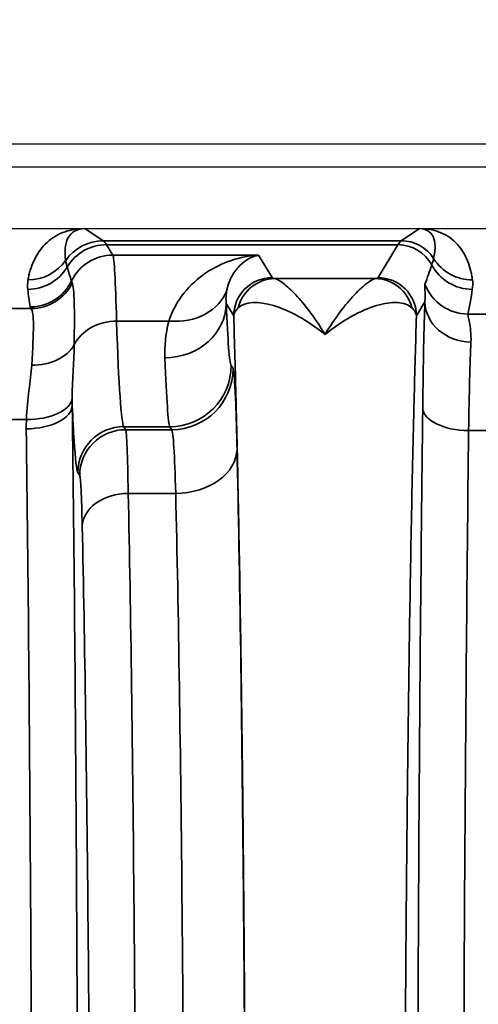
# Model space of a CAD drawing. Header units: millimetres. Extents: x 399 to 6233, y -1870 to 1602.
# Tile 580 of 656: x 5414 to 5420, y 319 to 332. Entities that reach past the tile are written whole.
import ezdxf

# ---------------------------------------------------------------- set-up
doc = ezdxf.new("R2010")
doc.units = ezdxf.units.MM
for name, color, linetype, lineweight in [('AM_5', 3, 'Continuous', 25), ('可見 (ISO)', 7, 'Continuous', 25), ('窄部可見 (ISO)', 7, 'Continuous', 35)]:
    doc.layers.add(name, color=color, linetype=linetype, lineweight=lineweight)
doc.styles.add('尺寸標註', font='romans.shx', dxfattribs={"bigfont": 'CHINESET.SHX'})
doc.dimstyles.new('CNS1$0', dxfattribs={"dimtxt": 2.5, "dimasz": 2.5, "dimexe": 1, "dimexo": 1, "dimgap": 1.5, "dimtad": 1, "dimtoh": 1, "dimdec": 1, "dimdsep": 46, "dimtxsty": '尺寸標註', "dimcen": 0, "dimclrd": 2, "dimclre": 2, "dimclrt": 1, "dimadec": 0, "dimazin": 2, "dimtp": 0.1, "dimtm": 0.1, "dimtfac": 0.71, "dimtdec": 1, "dimtmove": 0, "dimatfit": 0, "dimfxl": 0, "dimlwd": 13, "dimlwe": 13, "dimarcsym": 0})

# ---------------------------------------------------------------- blocks, each defined once
blk = doc.blocks.new('*D297')
at = {"layer": 'AM_5', "color": 2, "lineweight": 13}
for p, q in [((5339.611, 314.595), (5339.611, 341.186)), ((5500.331, 319.807), (5500.331, 341.186)), ((5342.111, 340.186), (5497.831, 340.186))]:
    blk.add_line(p, q, dxfattribs=at)
at = {"layer": 'AM_5', "color": 2, "lineweight": -2}
for points in [[(5342.111, 340.603), (5342.111, 339.77), (5339.611, 340.186)], [(5497.831, 340.603), (5497.831, 339.77), (5500.331, 340.186)]]:
    blk.add_solid(points, dxfattribs=at)
at = {"layer": 'Defpoints', "color": 0, "lineweight": -2}
for p in [(5500.331, 340.186), (5500.331, 318.807), (5339.611, 313.595)]:
    blk.add_point(p, dxfattribs=at)
at = {"layer": 'AM_5', "color": 1, "insert": (5419.971, 342.936), "char_height": 2.5, "attachment_point": 5, "style": '尺寸標註'}
blk.add_mtext('160.7', dxfattribs=at)

msp = doc.modelspace()

# ---------------------------------------------------------------- linework, layer by layer
at = {"layer": '可見 (ISO)'}
for p, q in [((5464.311, 330.095), (5351.311, 330.095)), ((5460.061, 329.795), (5355.561, 329.795)), ((5355.561, 328.995), (5460.061, 328.995)), ((5415.32, 328.345), (5415.32, 328.345)), ((5416.411, 328.345), (5416.411, 328.345)), ((5416.831, 328.345), (5416.831, 328.345))]:
    msp.add_line(p, q, dxfattribs=at)
for points, knots in [([(5414.891, 328.995), (5414.898, 328.995), (5414.906, 328.995), (5414.913, 328.995), (5414.919, 328.995), (5414.924, 328.995), (5414.928, 328.995)], [0.00000000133, 0.00000000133, 0.00000000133, 0.00000000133, 0.00002276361, 0.00002276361, 0.00002276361, 0.00004084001, 0.00004084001, 0.00004084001, 0.00004084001]), ([(5419.294, 328.995), (5419.298, 328.995), (5419.303, 328.995), (5419.309, 328.995), (5419.315, 328.995), (5419.323, 328.995), (5419.33, 328.995)], [-0.00000491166, -0.00000491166, -0.00000491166, -0.00000491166, 0.00001268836, 0.00001268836, 0.00001268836, 0.00003478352, 0.00003478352, 0.00003478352, 0.00003478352])]:
    msp.add_open_spline(points, degree=3, knots=knots, dxfattribs=at)
at = {"layer": '窄部可見 (ISO)'}
for p, q in [((5414.928, 328.995), (5415.167, 328.836)), ((5419.055, 328.836), (5419.294, 328.995)), ((5415.167, 328.836), (5419.055, 328.836)), ((5419.012, 328.784), (5415.21, 328.784)), ((5415.21, 328.784), (5415.292, 328.649)), ((5418.754, 328.354), (5419.012, 328.784)), ((5415.292, 328.649), (5417.192, 328.649)), ((5417.192, 328.649), (5417.369, 328.354)), ((5417.405, 328.341), (5418.718, 328.341)), ((5413.934, 327.95), (5414.224, 327.95)), ((5416.869, 327.854), (5416.771, 328.017)), ((5419.365, 328.04), (5419.254, 327.854)), ((5419.927, 327.879), (5420.195, 327.879)), ((5415.34, 327.787), (5416.022, 327.787)), ((5416.836, 327.208), (5416.86, 327.168)), ((5414.163, 326.504), (5413.962, 326.504)), ((5416.036, 326.408), (5415.435, 326.408)), ((5415.435, 326.408), (5415.459, 326.368)), ((5416.06, 326.368), (5416.036, 326.408)), ((5415.459, 326.368), (5416.06, 326.368)), ((5420.187, 326.357), (5419.935, 326.357)), ((5414.859, 325.769), (5414.835, 325.809)), ((5416.112, 325.537), (5415.492, 325.537))]:
    msp.add_line(p, q, dxfattribs=at)
for centre, major_axis, ratio, start_param, end_param in [((5418.78, 328.152), (-0.641, -0.802), 0.399262, 2.444096, 3.45076), ((5415.167, 328.236), (0.333, 0.499), 0.999683, 0.588111, 1.548236), ((5415.138, 228.802), (0, 100.043), 0.020817, 6.248286, 6.269226), ((5419.085, 228.802), (0, 100.043), 0.020838, 0.01396, 0.034899), ((5419.055, 328.336), (0.277, -0.416), 0.999683, 1.546818, 2.553481), ((5415.21, 328.185), (0.515, 0.309), 0.999172, 1.030857, 2.06212), ((5419.012, 328.285), (0.429, -0.257), 0.999172, 1.028727, 2.110736), ((5414.184, 328.923), (0.591, -0.105), 0.998218, 4.888081, 5.84797), ((5415.292, 328.049), (0.515, 0.309), 0.999172, 1.030857, 2.149979), ((5415.294, 324.535), (0.005, -4.117), 0.020059, 2.481509, 3.103526), ((5419.985, 328.923), (-0.595, -0.075), 0.998245, 0.438747, 1.445107), ((5414.181, 328.8), (0.596, 0.067), 0.99825, 4.600326, 5.631261), ((8274.682, 331.054), (-2860.258, -0.716), 0.046839, 0.013782, 0.015139), ((5418.559, 327.529), (-1.006, -2.097), 0.194686, 2.022352, 2.15293), ((5419.983, 328.8), (-0.594, 0.083), 0.998238, 0.627947, 1.709607), ((5417.405, 327.842), (0.093, 0.491), 0.982985, 0.191158, 1.51992), ((5418.718, 327.842), (-0.093, 0.491), 0.982985, 4.763266, 6.092027), ((5415.056, 327.312), (-0.629, 2.073), 0.310752, 1.035771, 1.153876), ((5414.212, 328.572), (0.593, 0.094), 0.998229, 4.555036, 5.673797), ((5414.224, 328.549), (0.462, 0.383), 0.997094, 4.022529, 5.135982), ((5418.923, 320.711), (-4.172, 7.61), 0.009939, 0.048768, 0.091866), ((5416.022, 328.449), (0.77, -0.217), 0.816863, 4.938539, 6.229754), ((5419.927, 328.478), (-0.588, 0.12), 0.998201, 0.559467, 1.77166), ((5419.206, 327.446), (0.587, 1.898), 0.297416, 5.033605, 5.211679), ((5424.282, 327.978), (-10.07, 0), 0.058758, 0.009209, 0.048451), ((5415.972, 328.017), (0.799, 0.032), 0.886923, 4.676703, 6.237832), ((5416.833, 332.976), (-0.008, 5.773), 0.02317, 2.604404, 3.102879), ((5419.391, 325.363), (-0.007, -3.096), 0.02085, 3.667868, 4.283101), ((5419.965, 328.04), (-0.6, 0.023), 0.876399, 0.0435, 1.604216), ((5415.34, 327.291), (0.6, 0.018), 0.826915, 1.545318, 2.720266), ((5415.441, 334.407), (0, -8.003), 0.022512, 5.68634, 6.248297), ((5414.233, 327.663), (0.599, -0.031), 0.751758, 4.750994, 5.926954), ((5419.991, 325.283), (0.007, 2.58), 0.02502, 0.526295, 1.141522), ((5416.033, 332.818), (0.008, -6.414), 0.020853, 5.746004, 6.244477), ((5416.036, 327.208), (0.686, 0.412), 0.999172, 4.17245, 5.742515), ((5416.06, 327.168), (0.686, 0.412), 0.999172, 4.17245, 5.742515), ((5414.163, 326.814), (0.6, -0.017), 0.516223, 4.726998, 6.223647), ((5414.162, 326.687), (0.6, 0.007), 0.511389, 4.706014, 6.258813), ((5419.935, 326.652), (-0.6, 0.007), 0.49083, 0.024039, 1.576589), ((5415.435, 325.809), (0.515, 0.309), 0.999172, 1.030857, 2.600922), ((5413.701, 313.595), (0, 25), 0.02145, 4.712389, 5.249223), ((5415.459, 325.769), (0.515, 0.309), 0.999172, 1.030857, 2.600922), ((5416.057, 323.368), (0, 3.002), 0.026524, 5.519892, 6.248317), ((5416.112, 326.115), (0.8, 0.018), 0.722333, 4.696582, 6.252897), ((5415.492, 325.104), (-0.6, -0.013), 0.722333, 4.696582, 6.252897)]:
    msp.add_ellipse(centre, major_axis=major_axis, ratio=ratio, start_param=start_param, end_param=end_param, dxfattribs=at)
for points, knots in [([(5414.184, 328.324), (5414.188, 328.347), (5414.192, 328.368), (5414.197, 328.389), (5414.202, 328.41), (5414.208, 328.431), (5414.214, 328.452), (5414.227, 328.494), (5414.243, 328.535), (5414.261, 328.574), (5414.299, 328.656), (5414.348, 328.73), (5414.409, 328.791), (5414.474, 328.857), (5414.552, 328.908), (5414.637, 328.942), (5414.717, 328.974), (5414.803, 328.991), (5414.891, 328.995)], [2.1824074, 2.1824074, 2.1824074, 2.1824074, 2.2367975, 2.2367975, 2.2367975, 2.2916359, 2.2916359, 2.2916359, 2.402879, 2.402879, 2.402879, 2.6334858, 2.6334858, 2.6334858, 2.8796968, 2.8796968, 2.8796968, 3.1108341, 3.1108341, 3.1108341, 3.1108341]), ([(5414.928, 328.995), (5414.878, 328.995), (5414.831, 328.984), (5414.792, 328.961), (5414.755, 328.94), (5414.726, 328.909), (5414.705, 328.868), (5414.685, 328.83), (5414.674, 328.784), (5414.669, 328.734), (5414.667, 328.71), (5414.667, 328.684), (5414.668, 328.659), (5414.668, 328.646), (5414.669, 328.633), (5414.671, 328.62), (5414.672, 328.607), (5414.673, 328.593), (5414.675, 328.579)], [3.1406534, 3.1406534, 3.1406534, 3.1406534, 3.4037713, 3.4037713, 3.4037713, 3.6494301, 3.6494301, 3.6494301, 3.8799624, 3.8799624, 3.8799624, 3.9913262, 3.9913262, 3.9913262, 4.0462634, 4.0462634, 4.0462634, 4.1007779, 4.1007779, 4.1007779, 4.1007779]), ([(5419.33, 328.995), (5419.366, 328.993), (5419.403, 328.989), (5419.438, 328.982), (5419.485, 328.973), (5419.531, 328.96), (5419.574, 328.941), (5419.655, 328.906), (5419.728, 328.854), (5419.788, 328.789), (5419.845, 328.727), (5419.889, 328.653), (5419.922, 328.573), (5419.937, 328.534), (5419.95, 328.494), (5419.961, 328.453), (5419.966, 328.433), (5419.97, 328.412), (5419.974, 328.391), (5419.978, 328.37), (5419.982, 328.347), (5419.985, 328.324)], [0.0321682, 0.0321682, 0.0321682, 0.0321682, 0.1368507, 0.1368507, 0.1368507, 0.2737771, 0.2737771, 0.2737771, 0.5290847, 0.5290847, 0.5290847, 0.7702868, 0.7702868, 0.7702868, 0.8883026, 0.8883026, 0.8883026, 0.9470384, 0.9470384, 0.9470384, 1.0057239, 1.0057239, 1.0057239, 1.0057239]), ([(5414.675, 328.579), (5414.677, 328.565), (5414.681, 328.549), (5414.685, 328.532), (5414.688, 328.52), (5414.692, 328.506), (5414.696, 328.492)], [0, 0, 0, 0, 0.00120001, 0.00120001, 0.00120001, 0.00208952, 0.00208952, 0.00208952, 0.00208952]), ([(5416.022, 327.787), (5416.068, 327.928), (5416.137, 328.048), (5416.22, 328.152), (5416.303, 328.257), (5416.402, 328.345), (5416.506, 328.415), (5416.612, 328.487), (5416.724, 328.541), (5416.84, 328.58), (5416.955, 328.618), (5417.073, 328.641), (5417.192, 328.649)], [0, 0, 0, 0, 0.000755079, 0.000755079, 0.000755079, 0.001517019, 0.001517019, 0.001517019, 0.002289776, 0.002289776, 0.002289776, 0.003053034, 0.003053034, 0.003053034, 0.003053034]), ([(5417.192, 328.649), (5417.108, 328.631), (5417.024, 328.587), (5416.951, 328.514), (5416.95, 328.513), (5416.949, 328.512), (5416.948, 328.511), (5416.911, 328.474), (5416.877, 328.43), (5416.848, 328.377), (5416.819, 328.326), (5416.796, 328.267), (5416.781, 328.199)], [-0.000015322, -0.000015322, -0.000015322, -0.000015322, 0.001547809, 0.001547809, 0.001547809, 0.001566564, 0.001566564, 0.001566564, 0.002347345, 0.002347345, 0.002347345, 0.00311094, 0.00311094, 0.00311094, 0.00311094]), ([(5419.453, 328.519), (5419.458, 328.534), (5419.463, 328.549), (5419.467, 328.562), (5419.471, 328.577), (5419.475, 328.59), (5419.478, 328.603)], [0, 0, 0, 0, 0.001000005, 0.001000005, 0.001000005, 0.002089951, 0.002089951, 0.002089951, 0.002089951]), ([(5417.369, 328.354), (5417.238, 328.354), (5417.108, 328.3), (5417.015, 328.208), (5416.923, 328.115), (5416.869, 327.985), (5416.869, 327.854)], [0, 0, 0, 0, 0.5, 0.5, 0.5, 1, 1, 1, 1]), ([(5417.405, 328.341), (5417.432, 328.335), (5417.471, 328.313), (5417.518, 328.278), (5417.566, 328.242), (5417.621, 328.191), (5417.679, 328.129), (5417.738, 328.067), (5417.8, 327.992), (5417.864, 327.906), (5417.928, 327.82), (5417.995, 327.721), (5418.061, 327.613)], [0, 0, 0, 0, 0.000534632, 0.000534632, 0.000534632, 0.001069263, 0.001069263, 0.001069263, 0.001603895, 0.001603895, 0.001603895, 0.002138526, 0.002138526, 0.002138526, 0.002138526]), ([(5418.061, 327.613), (5418.194, 327.831), (5418.326, 328.004), (5418.502, 328.191), (5418.557, 328.242), (5418.651, 328.313), (5418.69, 328.335), (5418.718, 328.341)], [-0.000011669, -0.000011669, -0.000011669, -0.000011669, 0.001066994, 0.001066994, 0.001606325, 0.001606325, 0.002145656, 0.002145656, 0.002145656, 0.002145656]), ([(5418.754, 328.354), (5418.884, 328.354), (5419.014, 328.3), (5419.107, 328.208), (5419.2, 328.115), (5419.253, 327.985), (5419.254, 327.854)], [0, 0, 0, 0, 0.5, 0.5, 0.5, 1, 1, 1, 1]), ([(5414.761, 328.286), (5414.775, 328.254), (5414.784, 328.167), (5414.787, 328.031), (5414.791, 327.895), (5414.79, 327.706), (5414.787, 327.477)], [0, 0, 0, 0, 0.001126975, 0.001126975, 0.001126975, 0.002257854, 0.002257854, 0.002257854, 0.002257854]), ([(5419.365, 328.04), (5419.37, 328.105), (5419.366, 328.155), (5419.364, 328.193), (5419.364, 328.193), (5419.364, 328.194), (5419.364, 328.195), (5419.362, 328.232), (5419.361, 328.257), (5419.365, 328.268)], [0, 0, 0, 0, 0.000759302, 0.000759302, 0.000759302, 0.000774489, 0.000774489, 0.000774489, 0.001548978, 0.001548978, 0.001548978, 0.001548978]), ([(5414.233, 327.212), (5414.246, 327.427), (5414.255, 327.605), (5414.254, 327.855), (5414.243, 327.93), (5414.224, 327.95)], [0.000931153, 0.000931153, 0.000931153, 0.000931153, 0.001928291, 0.001928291, 0.002925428, 0.002925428, 0.002925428, 0.002925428]), ([(5418.061, 327.613), (5417.826, 327.801), (5417.593, 327.929), (5417.39, 327.989), (5417.186, 328.05), (5417.015, 328.041), (5416.927, 327.958)], [-0.000011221, -0.000011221, -0.000011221, -0.000011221, 0.001104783, 0.001104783, 0.001104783, 0.002220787, 0.002220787, 0.002220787, 0.002220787]), ([(5419.195, 327.958), (5419.151, 328), (5419.086, 328.023), (5419.007, 328.028), (5418.928, 328.033), (5418.834, 328.02), (5418.733, 327.99), (5418.532, 327.93), (5418.297, 327.801), (5418.061, 327.613)], [0, 0, 0, 0, 0.000558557, 0.000558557, 0.000558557, 0.001117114, 0.001117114, 0.001117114, 0.002234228, 0.002234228, 0.002234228, 0.002234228]), ([(5419.254, 327.854), (5419.253, 327.855), (5419.253, 327.858), (5419.253, 327.86), (5419.253, 327.862), (5419.252, 327.865), (5419.252, 327.867), (5419.251, 327.871), (5419.25, 327.876), (5419.248, 327.88), (5419.246, 327.889), (5419.242, 327.897), (5419.237, 327.906), (5419.23, 327.919), (5419.22, 327.932), (5419.209, 327.945), (5419.204, 327.949), (5419.2, 327.954), (5419.195, 327.958)], [-0.00000006, -0.00000006, -0.00000006, -0.00000006, 0.0000256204, 0.0000256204, 0.0000256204, 0.000054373, 0.000054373, 0.000054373, 0.0001119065, 0.0001119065, 0.0001119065, 0.0002272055, 0.0002272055, 0.0002272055, 0.0003997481, 0.0003997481, 0.0003997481, 0.0004597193, 0.0004597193, 0.0004597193, 0.0004597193]), ([(5416.869, 299.335), (5416.879, 299.682), (5416.89, 300.055), (5416.9, 300.444), (5416.901, 300.507), (5416.903, 300.571), (5416.904, 300.636), (5416.916, 301.101), (5416.926, 301.597), (5416.936, 302.115), (5416.946, 302.634), (5416.955, 303.178), (5416.963, 303.748), (5416.972, 304.317), (5416.979, 304.915), (5416.986, 305.531), (5416.989, 305.792), (5416.992, 306.056), (5416.994, 306.323), (5416.998, 306.687), (5417.001, 307.056), (5417.004, 307.432), (5417.01, 308.083), (5417.014, 308.753), (5417.018, 309.438), (5417.025, 310.808), (5417.028, 312.194), (5417.028, 313.595), (5417.028, 314.996), (5417.025, 316.381), (5417.018, 317.751), (5417.012, 318.832), (5417.004, 319.871), (5416.994, 320.867), (5416.992, 321.134), (5416.989, 321.398), (5416.986, 321.658), (5416.979, 322.275), (5416.972, 322.872), (5416.963, 323.442), (5416.955, 324.011), (5416.946, 324.555), (5416.936, 325.074), (5416.926, 325.593), (5416.916, 326.089), (5416.904, 326.553), (5416.903, 326.618), (5416.901, 326.682), (5416.9, 326.746), (5416.89, 327.134), (5416.879, 327.508), (5416.869, 327.854)], [0.026741, 0.026741, 0.026741, 0.026741, 0.0775937, 0.0775937, 0.0775937, 0.0858987, 0.0858987, 0.0858987, 0.1450564, 0.1450564, 0.1450564, 0.2042141, 0.2042141, 0.2042141, 0.2633718, 0.2633718, 0.2633718, 0.2884178, 0.2884178, 0.2884178, 0.3225295, 0.3225295, 0.3225295, 0.3816871, 0.3816871, 0.3816871, 0.5, 0.5, 0.5, 0.6183179, 0.6183179, 0.6183179, 0.7115978, 0.7115978, 0.7115978, 0.7366333, 0.7366333, 0.7366333, 0.795791, 0.795791, 0.795791, 0.8549487, 0.8549487, 0.8549487, 0.9141064, 0.9141064, 0.9141064, 0.9224137, 0.9224137, 0.9224137, 0.9732641, 0.9732641, 0.9732641, 0.9732641]), ([(5419.254, 327.854), (5419.243, 327.508), (5419.232, 327.134), (5419.223, 326.746), (5419.221, 326.682), (5419.219, 326.618), (5419.218, 326.553), (5419.207, 326.089), (5419.196, 325.593), (5419.186, 325.074), (5419.176, 324.555), (5419.167, 324.011), (5419.159, 323.442), (5419.151, 322.872), (5419.143, 322.275), (5419.136, 321.659), (5419.133, 321.398), (5419.13, 321.134), (5419.128, 320.867), (5419.124, 320.503), (5419.121, 320.133), (5419.118, 319.758), (5419.113, 319.106), (5419.108, 318.436), (5419.105, 317.751), (5419.097, 316.382), (5419.094, 314.996), (5419.094, 313.595), (5419.094, 312.194), (5419.097, 310.808), (5419.105, 309.438), (5419.11, 308.358), (5419.118, 307.318), (5419.128, 306.323), (5419.13, 306.056), (5419.133, 305.792), (5419.136, 305.531), (5419.143, 304.915), (5419.151, 304.317), (5419.159, 303.748), (5419.167, 303.178), (5419.176, 302.634), (5419.186, 302.116), (5419.196, 301.597), (5419.207, 301.101), (5419.218, 300.637), (5419.219, 300.571), (5419.221, 300.507), (5419.223, 300.444), (5419.232, 300.055), (5419.243, 299.682), (5419.254, 299.335)], [0.026741, 0.026741, 0.026741, 0.026741, 0.0775937, 0.0775937, 0.0775937, 0.0858987, 0.0858987, 0.0858987, 0.1450564, 0.1450564, 0.1450564, 0.2042141, 0.2042141, 0.2042141, 0.2633718, 0.2633718, 0.2633718, 0.2884178, 0.2884178, 0.2884178, 0.3225295, 0.3225295, 0.3225295, 0.3816871, 0.3816871, 0.3816871, 0.5, 0.5, 0.5, 0.6183179, 0.6183179, 0.6183179, 0.7115978, 0.7115978, 0.7115978, 0.7366333, 0.7366333, 0.7366333, 0.795791, 0.795791, 0.795791, 0.8549487, 0.8549487, 0.8549487, 0.9141064, 0.9141064, 0.9141064, 0.9224137, 0.9224137, 0.9224137, 0.9732641, 0.9732641, 0.9732641, 0.9732641]), ([(5419.927, 327.879), (5419.924, 327.866), (5419.933, 327.829), (5419.956, 327.707), (5419.97, 327.622), (5419.965, 327.514)], [0, 0, 0, 0, 0.000661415, 0.000661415, 0.001322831, 0.001322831, 0.001322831, 0.001322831]), ([(5416.86, 327.168), (5416.869, 327.152), (5416.879, 327.051), (5416.888, 326.871), (5416.897, 326.692), (5416.905, 326.434), (5416.912, 326.115)], [1.6057029, 1.6057029, 1.6057029, 1.6057029, 1.9700029, 1.9700029, 1.9700029, 2.3343029, 2.3343029, 2.3343029, 2.3343029]), ([(5414.762, 326.687), (5414.787, 324.719), (5414.806, 322.592), (5414.818, 320.384), (5414.831, 318.176), (5414.837, 315.885), (5414.837, 313.595)], [5.7463508, 5.7463508, 5.7463508, 5.7463508, 6.0147681, 6.0147681, 6.0147681, 6.2831853, 6.2831853, 6.2831853, 6.2831853]), ([(5414.835, 325.809), (5414.819, 325.837), (5414.802, 325.978), (5414.786, 326.229), (5414.778, 326.356), (5414.77, 326.509), (5414.762, 326.687)], [1.6057029, 1.6057029, 1.6057029, 1.6057029, 1.8865079, 1.8865079, 1.8865079, 2.0280663, 2.0280663, 2.0280663, 2.0280663]), ([(5419.336, 300.538), (5419.312, 302.52), (5419.294, 304.645), (5419.282, 306.845), (5419.27, 309.046), (5419.264, 311.32), (5419.264, 313.595), (5419.264, 315.869), (5419.27, 318.144), (5419.282, 320.344), (5419.294, 322.544), (5419.312, 324.67), (5419.336, 326.652)], [2.628521, 2.628521, 2.628521, 2.628521, 2.885057, 2.885057, 2.885057, 3.141593, 3.141593, 3.141593, 3.398129, 3.398129, 3.398129, 3.654665, 3.654665, 3.654665, 3.654665]), ([(5419.935, 326.357), (5419.912, 324.42), (5419.894, 322.342), (5419.87, 318.041), (5419.864, 315.818), (5419.864, 311.371), (5419.87, 309.148), (5419.894, 304.847), (5419.912, 302.77), (5419.935, 300.832)], [2.628521, 2.628521, 2.628521, 2.628521, 2.885057, 2.885057, 3.141593, 3.141593, 3.398129, 3.398129, 3.654665, 3.654665, 3.654665, 3.654665]), ([(5416.912, 326.115), (5416.93, 325.309), (5416.946, 324.418), (5416.96, 323.459), (5416.973, 322.5), (5416.985, 321.474), (5416.995, 320.402), (5417.005, 319.33), (5417.012, 318.211), (5417.017, 317.069), (5417.022, 315.927), (5417.024, 314.761), (5417.024, 313.595), (5417.024, 312.429), (5417.022, 311.263), (5417.017, 310.121), (5417.012, 308.978), (5417.005, 307.86), (5416.995, 306.787), (5416.985, 305.715), (5416.973, 304.689), (5416.96, 303.731), (5416.946, 302.772), (5416.93, 301.881), (5416.912, 301.074)], [2.334303, 2.334303, 2.334303, 2.334303, 2.536125, 2.536125, 2.536125, 2.737948, 2.737948, 2.737948, 2.93977, 2.93977, 2.93977, 3.141593, 3.141593, 3.141593, 3.343415, 3.343415, 3.343415, 3.545238, 3.545238, 3.545238, 3.74706, 3.74706, 3.74706, 3.948882, 3.948882, 3.948882, 3.948882]), ([(5414.892, 325.104), (5414.888, 325.305), (5414.883, 325.468), (5414.872, 325.695), (5414.866, 325.758), (5414.859, 325.769)], [3.9488824, 3.9488824, 3.9488824, 3.9488824, 4.3131824, 4.3131824, 4.6774824, 4.6774824, 4.6774824, 4.6774824]), ([(5415.492, 325.537), (5415.509, 324.768), (5415.523, 323.918), (5415.536, 323.004), (5415.549, 322.089), (5415.56, 321.111), (5415.568, 320.088), (5415.577, 319.065), (5415.584, 317.998), (5415.588, 316.909), (5415.593, 315.819), (5415.595, 314.707), (5415.595, 313.595), (5415.595, 312.483), (5415.593, 311.371), (5415.588, 310.281), (5415.584, 309.191), (5415.577, 308.124), (5415.568, 307.102), (5415.56, 306.079), (5415.549, 305.1), (5415.536, 304.186), (5415.523, 303.272), (5415.509, 302.421), (5415.492, 301.652)], [2.334303, 2.334303, 2.334303, 2.334303, 2.536125, 2.536125, 2.536125, 2.737948, 2.737948, 2.737948, 2.93977, 2.93977, 2.93977, 3.141593, 3.141593, 3.141593, 3.343415, 3.343415, 3.343415, 3.545238, 3.545238, 3.545238, 3.74706, 3.74706, 3.74706, 3.948882, 3.948882, 3.948882, 3.948882]), ([(5416.112, 301.652), (5416.13, 302.421), (5416.146, 303.272), (5416.174, 305.1), (5416.186, 306.079), (5416.205, 308.124), (5416.212, 309.191), (5416.222, 311.371), (5416.224, 312.483), (5416.224, 314.707), (5416.222, 315.819), (5416.212, 317.998), (5416.205, 319.065), (5416.186, 321.111), (5416.174, 322.089), (5416.146, 323.918), (5416.13, 324.768), (5416.112, 325.537)], [2.334303, 2.334303, 2.334303, 2.334303, 2.536125, 2.536125, 2.737948, 2.737948, 2.93977, 2.93977, 3.141593, 3.141593, 3.343415, 3.343415, 3.545238, 3.545238, 3.74706, 3.74706, 3.948882, 3.948882, 3.948882, 3.948882]), ([(5414.892, 302.086), (5414.909, 302.827), (5414.923, 303.646), (5414.949, 305.409), (5414.96, 306.352), (5414.977, 308.323), (5414.984, 309.351), (5414.993, 311.451), (5414.995, 312.523), (5414.995, 314.667), (5414.993, 315.738), (5414.984, 317.838), (5414.977, 318.867), (5414.96, 320.838), (5414.949, 321.781), (5414.923, 323.543), (5414.909, 324.363), (5414.892, 325.104)], [2.334303, 2.334303, 2.334303, 2.334303, 2.536125, 2.536125, 2.737948, 2.737948, 2.93977, 2.93977, 3.141593, 3.141593, 3.343415, 3.343415, 3.545238, 3.545238, 3.74706, 3.74706, 3.948882, 3.948882, 3.948882, 3.948882])]:
    msp.add_open_spline(points, degree=3, knots=knots, dxfattribs=at)
for points in [[(5414.181, 328.201), (5414.176, 328.242), (5414.177, 328.283), (5414.184, 328.324)], [(5417.369, 328.354), (5417.371, 328.35), (5417.383, 328.346), (5417.405, 328.341)], [(5418.718, 328.341), (5418.74, 328.346), (5418.751, 328.35), (5418.754, 328.354)], [(5419.985, 328.324), (5419.99, 328.283), (5419.989, 328.242), (5419.983, 328.201)], [(5416.781, 328.199), (5416.767, 328.131), (5416.766, 328.071), (5416.771, 328.017)], [(5416.927, 327.958), (5416.891, 327.924), (5416.872, 327.889), (5416.869, 327.854)], [(5415.972, 327.307), (5415.966, 327.452), (5415.977, 327.612), (5416.022, 327.787)], [(5414.787, 327.477), (5414.784, 327.258), (5414.763, 327.029), (5414.761, 326.779)], [(5414.163, 326.504), (5414.172, 326.772), (5414.22, 327.006), (5414.233, 327.212)], [(5414.761, 326.779), (5414.761, 326.748), (5414.761, 326.718), (5414.762, 326.687)], [(5414.162, 326.38), (5414.162, 326.422), (5414.162, 326.463), (5414.163, 326.504)], [(5415.459, 326.368), (5415.471, 326.343), (5415.484, 326.03), (5415.492, 325.537)]]:
    msp.add_open_spline(points, degree=3, dxfattribs=at)

# ---------------------------------------------------------------- dimensions: what is measured, and where the dimension line sits
at = {"layer": 'AM_5'}
dim = msp.add_linear_dim(base=(5500.331, 340.186), p1=(5339.611, 313.595), p2=(5500.331, 318.807), dimstyle='CNS1$0', override={"dimtdec": 3}, dxfattribs=at)
dim.commit()
dim.dimension.update_dxf_attribs({"geometry": '*D297', "text_midpoint": (5419.971, 342.936)})

doc.saveas('drawing.dxf')
